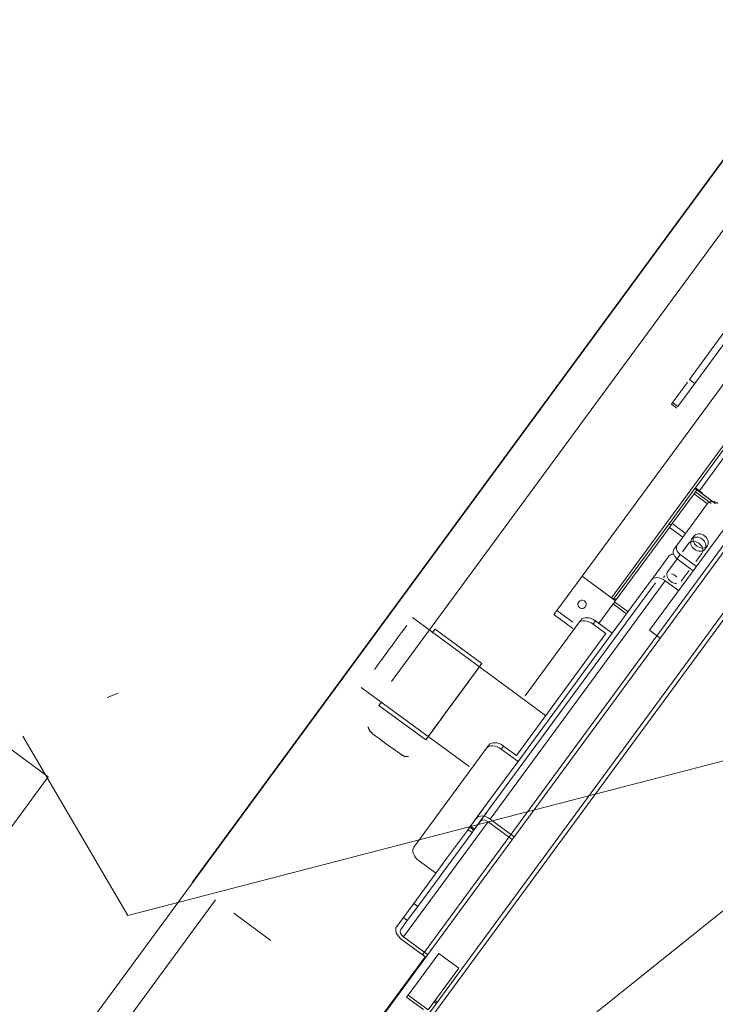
# Model space of a CAD drawing. Header units: metres. Extents: x 135583 to 135939, y 457896 to 458258.
# Tile 278 of 599: x 135787.649 to 135788.486, y 457940.316 to 457941.502. Entities that reach past the tile are written whole.
import ezdxf

# ---------------------------------------------------------------- set-up
doc = ezdxf.new("R2010")
doc.units = ezdxf.units.M
doc.linetypes.add('Hidden', pattern=[4, 2, -2])
doc.layers.add('NIEUWE INSTALLATIE', color=250, linetype='Continuous', lineweight=0)

msp = doc.modelspace()

# ---------------------------------------------------------------- linework, layer by layer
at = {"layer": 'NIEUWE INSTALLATIE', "linetype": 'Hidden'}
for p, q in [((135787.4541, 457939.9144), (135789.2893, 457942.4123)), ((135787.4541, 457939.9144), (135789.2893, 457942.4123)), ((135789.2805, 457942.3164), (135787.8966, 457940.4327)), ((135789.2805, 457942.3164), (135787.8966, 457940.4327)), ((135787.8563, 457940.4624), (135789.2106, 457942.3057)), ((135787.8563, 457940.4624), (135789.2106, 457942.3057)), ((135788.1337, 457940.3754), (135788.818, 457941.3069)), ((135788.1337, 457940.3754), (135788.818, 457941.3069)), ((135786.7401, 457941.2823), (135787.683, 457940.5896)), ((135787.683, 457940.5896), (135787.3467, 457940.1319)), ((135785.895, 457937.7927), (135787.8563, 457940.4623)), ((135788.5408, 457940.4645), (135787.6361, 457939.7399)), ((135788.5408, 457940.4645), (135787.6361, 457939.7399)), ((135787.9065, 457940.4254), (135787.9511, 457940.3926)), ((135787.9065, 457940.4254), (135787.9511, 457940.3926))]:
    msp.add_line(p, q, dxfattribs=at)
at = {"layer": 'NIEUWE INSTALLATIE'}
for p, q in [((135788.5045, 457941.1353), (135788.4553, 457941.0683)), ((135788.4618, 457941.0636), (135788.512, 457941.1319)), ((135788.3259, 457940.8313), (135788.5232, 457941.0998)), ((135788.4413, 457941.0357), (135788.4618, 457941.0636)), ((135788.4618, 457941.0636), (135788.4553, 457941.0683)), ((135788.4072, 457940.7664), (135788.607, 457941.0383)), ((135788.4335, 457941.0385), (135788.4399, 457941.0338)), ((135788.4413, 457941.0357), (135788.4349, 457941.0404)), ((135788.6058, 457941.0096), (135787.1564, 457939.0368)), ((135788.3614, 457940.8053), (135788.5093, 457941.0066)), ((135788.5112, 457941.0041), (135788.4624, 457940.9377)), ((135788.512, 457940.9951), (135788.4672, 457940.9342)), ((135788.4619, 457940.937), (135788.4307, 457940.8946)), ((135788.4608, 457940.9304), (135788.4625, 457940.9328)), ((135788.4624, 457940.9377), (135788.4619, 457940.937)), ((135788.4643, 457940.9352), (135788.4619, 457940.937)), ((135788.4672, 457940.9342), (135788.4624, 457940.9377)), ((135788.4625, 457940.9328), (135788.4643, 457940.9352)), ((135788.4625, 457940.9328), (135788.4815, 457940.9189)), ((135788.4864, 457940.919), (135788.4643, 457940.9352)), ((135788.4709, 457940.9315), (135788.4672, 457940.9342)), ((135788.4704, 457940.9309), (135788.4709, 457940.9315)), ((135788.4345, 457940.8947), (135788.4608, 457940.9304)), ((135788.477, 457940.9185), (135788.4608, 457940.9304)), ((135788.4866, 457940.919), (135788.4704, 457940.9309)), ((135788.4408, 457940.8694), (135788.4771, 457940.9188)), ((135788.4307, 457940.8946), (135788.3647, 457940.8047)), ((135788.3652, 457940.8003), (135788.4311, 457940.89)), ((135788.4331, 457940.8928), (135788.4307, 457940.8946)), ((135788.4311, 457940.89), (135788.4345, 457940.8947)), ((135788.4472, 457940.8782), (135788.4311, 457940.89)), ((135788.4345, 457940.8947), (135788.4506, 457940.8828)), ((135788.5659, 457940.8823), (135788.1322, 457940.2919)), ((135788.5658, 457940.8736), (135788.1358, 457940.2884)), ((135788.4608, 457940.8797), (135788.4579, 457940.8759)), ((135788.437, 457940.8642), (135788.4408, 457940.8694)), ((135788.4541, 457940.8707), (135788.4469, 457940.8608)), ((135788.474, 457940.864), (135788.4769, 457940.8679)), ((135788.4122, 457940.8306), (135788.4304, 457940.8553)), ((135788.4405, 457940.8522), (135788.4294, 457940.837)), ((135788.4405, 457940.8522), (135788.4443, 457940.8573)), ((135788.4405, 457940.8522), (135788.4598, 457940.8379)), ((135788.4636, 457940.8431), (135788.4443, 457940.8573)), ((135788.463, 457940.849), (135788.4702, 457940.8588)), ((135788.4455, 457940.8252), (135788.455, 457940.8382)), ((135788.2152, 457940.5387), (135788.4261, 457940.8258)), ((135788.2955, 457940.79), (135788.3259, 457940.8313)), ((135788.3259, 457940.8313), (135788.3662, 457940.8017)), ((135788.3614, 457940.8053), (135788.3259, 457940.8313)), ((135788.4095, 457940.8269), (135788.3623, 457940.7626)), ((135788.4095, 457940.8269), (135788.4122, 457940.8306)), ((135788.4256, 457940.8318), (135788.4241, 457940.8299)), ((135788.4422, 457940.814), (135788.4261, 457940.8258)), ((135788.4143, 457940.8233), (135788.2034, 457940.5362)), ((135788.3671, 457940.803), (135788.3647, 457940.8047)), ((135788.2955, 457940.79), (135788.3147, 457940.7759)), ((135788.3458, 457940.774), (135788.3635, 457940.798)), ((135788.3634, 457940.7979), (135788.3458, 457940.774)), ((135788.3796, 457940.7861), (135788.3635, 457940.798)), ((135788.3652, 457940.8003), (135788.3646, 457940.7995)), ((135788.3652, 457940.8003), (135788.3813, 457940.7885)), ((135788.2821, 457940.6636), (135788.1218, 457940.7815)), ((135788.292, 457940.7851), (135788.3147, 457940.7685)), ((135788.3243, 457940.7785), (135788.3216, 457940.7748)), ((135788.3421, 457940.7774), (135788.3394, 457940.7737)), ((135788.3623, 457940.7626), (135788.3421, 457940.7774)), ((135788.1456, 457940.7632), (135788.1489, 457940.7677)), ((135788.1489, 457940.7677), (135788.2053, 457940.7263)), ((135788.3216, 457940.7748), (135788.2574, 457940.6874)), ((135788.3547, 457940.7624), (135788.3394, 457940.7737)), ((135788.4201, 457940.7569), (135788.4072, 457940.7664)), ((135788.2468, 457940.6155), (135788.3547, 457940.7624)), ((135788.2489, 457940.6082), (135788.3623, 457940.7626)), ((135788.06, 457940.6974), (135788.1899, 457940.602)), ((135787.754, 457940.6852), (135787.7673, 457940.6905)), ((135788.0812, 457940.6756), (135788.0846, 457940.6802)), ((135788.1376, 457940.6342), (135788.0812, 457940.6756)), ((135788.1234, 457940.505), (135788.2109, 457940.6241)), ((135788.2137, 457940.6278), (135788.2109, 457940.6241)), ((135788.2287, 457940.623), (135788.2315, 457940.6267)), ((135788.2287, 457940.623), (135788.2489, 457940.6082)), ((135788.2315, 457940.6267), (135788.2468, 457940.6155)), ((135788.1986, 457940.5398), (135788.2474, 457940.6062)), ((135788.2489, 457940.6082), (135788.2474, 457940.6062)), ((135788.1109, 457940.3968), (135788.2129, 457940.5356)), ((135788.1906, 457940.5289), (135788.1986, 457940.5398)), ((135788.1906, 457940.5289), (135788.1954, 457940.5254)), ((135788.1965, 457940.5268), (135788.1917, 457940.5304)), ((135788.2034, 457940.5362), (135788.1954, 457940.5254)), ((135788.2129, 457940.5356), (135788.2419, 457940.5143)), ((135788.2442, 457940.5174), (135788.2152, 457940.5387)), ((135788.128, 457940.4336), (135788.1939, 457940.5232)), ((135788.189, 457940.5268), (135788.1651, 457940.4943)), ((135788.1885, 457940.5261), (135788.1934, 457940.5225)), ((135788.1651, 457940.4943), (135788.1232, 457940.4372)), ((135788.1499, 457940.4735), (135788.1298, 457940.4883)), ((135785.9025, 457937.7438), (135787.8845, 457940.4416)), ((135788.1232, 457940.4372), (135788.1027, 457940.4092)), ((135788.1155, 457940.4166), (135788.128, 457940.4336)), ((135788.1232, 457940.4372), (135788.128, 457940.4336)), ((135788.1155, 457940.4166), (135788.1075, 457940.4057)), ((135788.1107, 457940.4201), (135788.1155, 457940.4166)), ((135788.1086, 457940.3937), (135788.1377, 457940.3724)), ((135788.1399, 457940.3755), (135788.1109, 457940.3968)), ((135788.1166, 457940.3268), (135788.1533, 457940.3768)), ((135788.1775, 457940.359), (135788.1533, 457940.3768)), ((135787.7652, 457939.8671), (135788.1369, 457940.373)), ((135788.1775, 457940.359), (135788.1407, 457940.309)), ((135788.1146, 457940.3242), (135788.1166, 457940.3268)), ((135788.1166, 457940.3268), (135788.1407, 457940.309)), ((135788.1348, 457940.3094), (135788.1146, 457940.3242)), ((135788.1503, 457940.3165), (135788.1477, 457940.3185)), ((135788.1517, 457940.3184), (135788.149, 457940.3203))]:
    msp.add_line(p, q, dxfattribs=at)
at = {"layer": 'NIEUWE INSTALLATIE', "flags": 128}
for points in [[(135788.8426, 457940.6989), (135787.779, 457940.4225), (135787.6524, 457940.6386)], [(135788.0906, 457940.6292), (135788.0814, 457940.6359), (135788.0737, 457940.6416)], [(135788.0906, 457940.6292), (135788.0997, 457940.6225), (135788.1075, 457940.6168)]]:
    msp.add_lwpolyline(points, dxfattribs=at)
at = {"layer": 'NIEUWE INSTALLATIE'}
msp.add_arc((135788.3259, 457940.7975), 0.005, 53.696, 233.696, dxfattribs=at)
for centre, major_axis, ratio, start_param, end_param in [((135788.4453, 457941.0547), (0.0118, 0.0161), 0.000001, 0.869018, 3.141593), ((135788.4851, 457940.9129), (-0.00806, 0.00592), 0.766044, 4.712389, 6.283185), ((135788.4622, 457940.8648), (-0.00806, 0.00592), 0.766044, 3.141593, 6.283185), ((135788.466, 457940.8699), (-0.00806, 0.00592), 0.766044, 0, 1.570796), ((135788.466, 457940.8699), (-0.00806, 0.00592), 0.766044, 3.141593, 6.283185), ((135788.4688, 457940.8738), (-0.00806, 0.00592), 0.766044, 0, 1.570796), ((135788.4688, 457940.8738), (-0.00806, 0.00592), 0.766044, 3.141593, 6.283185), ((135788.445, 457940.8583), (-0.00806, 0.00592), 0.766044, 0, 1.570796), ((135788.4488, 457940.8635), (-0.00806, 0.00592), 0.766044, 0, 1.570796), ((135788.466, 457940.8699), (-0.00806, 0.00592), 0.766044, 1.570796, 3.141593), ((135788.4688, 457940.8738), (-0.00806, 0.00592), 0.766044, 1.570796, 3.141593), ((135788.4384, 457940.8494), (-0.00806, 0.00592), 0.766044, 5.497787, 6.283185), ((135788.4374, 457940.8311), (-0.00806, 0.00592), 0.766044, 0, 1.570796), ((135788.4208, 457940.8186), (-0.0113, 0.0083), 0.642788, 4.712389, 6.283185), ((135788.4203, 457940.8247), (-0.00806, 0.00592), 0.766044, 0, 0.092621), ((135788.4374, 457940.8311), (-0.00806, 0.00592), 0.766044, 1.570796, 2.356194), ((135788.4336, 457940.8259), (-0.00806, 0.00592), 0.766044, 4.466355, 5.229576), ((135788.3259, 457940.7975), (-0.00403, 0.00296), 1, 1.570796, 4.712389), ((135788.2955, 457940.79), (0.00355, 0.00484), 0.000001, 2.356194, 6.283185), ((135788.3635, 457940.798), (0.00178, 0.00242), 0.000001, 0, 5.677425), ((135788.3337, 457940.7659), (-0.0121, 0.0089), 0.642788, 4.712389, 6.283185), ((135788.3364, 457940.7696), (-0.0121, 0.0089), 0.642788, 4.712389, 6.283185), ((135788.0909, 457940.7394), (0.0338, 0.0461), 0.000001, 0.785398, 2.034449), ((135788.1715, 457940.6802), (-0.0338, -0.0461), 0.000001, 0.621977, 6.731984), ((135788.1715, 457940.6802), (0.0338, 0.0461), 0.000001, 0.785398, 6.283185), ((135788.223, 457940.6153), (-0.0121, 0.0089), 0.642788, 4.712389, 6.283185), ((135788.2257, 457940.619), (-0.0121, 0.0089), 0.642788, 4.712389, 6.283185), ((135788.1974, 457940.5382), (0.0089, 0.0121), 0.000001, 3.926991, 9.424778), ((135788.1974, 457940.5382), (0.0089, 0.0121), 0.000001, 3.926991, 9.424778), ((135788.2022, 457940.5346), (-0.0089, -0.0121), 0.000001, 1.058553, 6.556341), ((135788.2099, 457940.5315), (-0.0113, 0.0083), 0.642788, 4.712389, 6.283185), ((135788.2099, 457940.5315), (-0.00645, 0.00474), 0.642788, 4.712389, 6.283185), ((135788.1355, 457940.4961), (-0.0121, 0.0089), 0.642788, 0, 1.570796), ((135788.114, 457940.401), (-0.0113, 0.0083), 0.642788, 0, 1.570796), ((135788.114, 457940.401), (-0.00645, 0.00474), 0.642788, 0, 1.570796)]:
    msp.add_ellipse(centre, major_axis=major_axis, ratio=ratio, start_param=start_param, end_param=end_param, dxfattribs=at)
msp.add_ellipse((135788.2022, 457940.5346), major_axis=(-0.0089, -0.0121), ratio=0.000001, dxfattribs=at)
for points, knots in [([(135788.3647, 457940.8047), (135788.3646, 457940.8046), (135788.3645, 457940.8045), (135788.3642, 457940.8044), (135788.364, 457940.8044), (135788.3637, 457940.8044), (135788.3634, 457940.8044), (135788.3631, 457940.8044), (135788.3628, 457940.8045), (135788.3624, 457940.8047), (135788.362, 457940.8049), (135788.3616, 457940.8051), (135788.3614, 457940.8053)], [-1, -1, -1, -1, -0.833333, -0.75, -0.666667, -0.583333, -0.5, -0.416667, -0.333333, -0.25, -0.166667, 0, 0, 0, 0]), ([(135788.0683, 457940.6498), (135788.0683, 457940.6497), (135788.0683, 457940.6495), (135788.0685, 457940.649), (135788.0687, 457940.6485), (135788.0689, 457940.6478), (135788.0692, 457940.647), (135788.0697, 457940.6461), (135788.0702, 457940.6453), (135788.0709, 457940.6444), (135788.072, 457940.6432), (135788.0729, 457940.6423), (135788.0737, 457940.6416)], [0.5714286, 0.5714286, 0.5714286, 0.5714286, 0.6428571, 0.6785714, 0.7142857, 0.75, 0.7857143, 0.8214286, 0.8571429, 0.8928571, 0.9285714, 1, 1, 1, 1]), ([(135788.0737, 457940.6416), (135788.073, 457940.6422), (135788.0721, 457940.6431), (135788.0712, 457940.6441), (135788.0705, 457940.6448), (135788.07, 457940.6455), (135788.0697, 457940.6462), (135788.0694, 457940.6467), (135788.0692, 457940.6471), (135788.0691, 457940.6474), (135788.069, 457940.6477), (135788.0688, 457940.648), (135788.0687, 457940.6484), (135788.0686, 457940.6488), (135788.0685, 457940.6491), (135788.0685, 457940.6492), (135788.0684, 457940.6492)], [0, 0, 0, 0, 0.0714286, 0.1071429, 0.1428571, 0.1785714, 0.2142857, 0.25, 0.2678571, 0.2857143, 0.3035714, 0.3214286, 0.3571429, 0.3928571, 0.4107143, 0.4285714, 0.4285714, 0.4285714, 0.4285714]), ([(135788.1075, 457940.6168), (135788.1083, 457940.6163), (135788.1095, 457940.6156), (135788.1109, 457940.615), (135788.112, 457940.6146), (135788.113, 457940.6143), (135788.1139, 457940.6142), (135788.1148, 457940.6141), (135788.1155, 457940.6141), (135788.116, 457940.614), (135788.1166, 457940.6141), (135788.1168, 457940.6141), (135788.1169, 457940.6141)], [0, 0, 0, 0, 0.0714286, 0.1071429, 0.1428571, 0.1785714, 0.2142857, 0.25, 0.2857143, 0.3214286, 0.3571429, 0.4285714, 0.4285714, 0.4285714, 0.4285714]), ([(135788.1163, 457940.6141), (135788.1162, 457940.6141), (135788.1161, 457940.6141), (135788.1159, 457940.6141), (135788.1155, 457940.6141), (135788.115, 457940.6141), (135788.1147, 457940.6141), (135788.1144, 457940.6141), (135788.1141, 457940.6142), (135788.1136, 457940.6142), (135788.113, 457940.6143), (135788.1122, 457940.6145), (135788.1114, 457940.6147), (135788.1106, 457940.6151), (135788.1093, 457940.6157), (135788.1083, 457940.6163), (135788.1075, 457940.6168)], [0.5714286, 0.5714286, 0.5714286, 0.5714286, 0.5892857, 0.6071429, 0.6428571, 0.6785714, 0.6964286, 0.7142857, 0.7321429, 0.75, 0.7857143, 0.8214286, 0.8571429, 0.8928571, 0.9285714, 1, 1, 1, 1])]:
    msp.add_open_spline(points, degree=3, knots=knots, dxfattribs=at)
msp.add_open_spline([(135788.3661, 457940.8028), (135788.3663, 457940.8028), (135788.3666, 457940.8027), (135788.3667, 457940.8028)], degree=3, dxfattribs=at)

doc.saveas('drawing.dxf')
